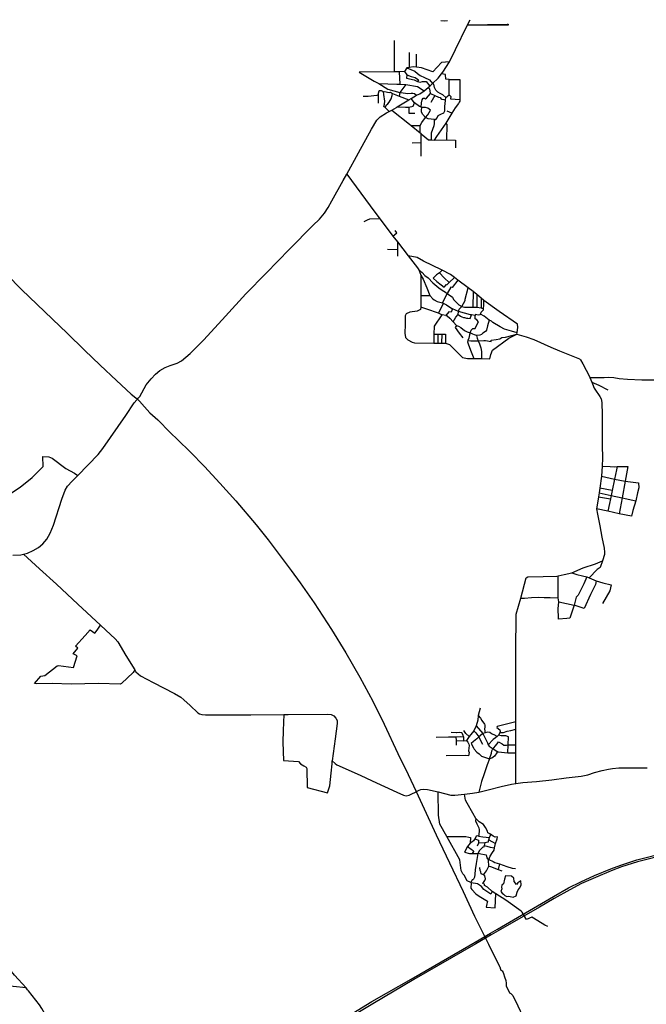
# Model space of a CAD drawing. Header units: millimetres. Extents: x 664923 to 767831, y 3118803 to 3207600.
# Tile 362 of 422: x 692367 to 697254, y 3198530 to 3206213. Entities that reach past the tile are written whole.
import ezdxf

# ---------------------------------------------------------------- set-up
doc = ezdxf.new("R2010")
doc.units = ezdxf.units.MM
for name, color, linetype in [('roads_1', 1, 'Continuous'), ('roads_2', 2, 'Continuous'), ('roads_3', 3, 'Continuous'), ('water', 7, 'Continuous')]:
    doc.layers.add(name, color=color, linetype=linetype)

msp = doc.modelspace()

# ---------------------------------------------------------------- linework, layer by layer
at = {"layer": 'roads_1'}
for points in [[(696038.29, 3199084.87), (696092.87, 3199116.44), (696530.47, 3199372.02), (696647.92, 3199437.59), (696741.99, 3199484.43), (696850.77, 3199534.85), (696975.73, 3199586.11), (697054.17, 3199616.04), (697180.16, 3199655.66), (697642.94, 3199774.88), (697858.8, 3199827.69), (697911, 3199840.32)], [(697916.26, 3199824.32), (697863.26, 3199811.67), (697648.79, 3199758.88), (697185.98, 3199641.61), (697060.27, 3199602.27), (696980.45, 3199570.65), (696857.99, 3199520.26), (696749.47, 3199470.96), (696657.36, 3199423.87), (696536.31, 3199356.3), (696421.14, 3199287.73), (696097, 3199102.91), (696043.23, 3199071.69)], [(695917.89, 3199015.25), (696038.29, 3199084.87)], [(696043.23, 3199071.69), (695924.49, 3199002.72)], [(695113.57, 3198550.39), (695437.15, 3198737.25), (695917.89, 3199015.25)], [(695924.49, 3199002.72), (695441.74, 3198722.4), (695121.97, 3198532.49)]]:
    msp.add_lwpolyline(points, dxfattribs=at)
at = {"layer": 'roads_2'}
for points in [[(693304.49, 3203272.95), (693352.85, 3203362.33), (693391.78, 3203411.05), (693425.47, 3203446.26), (693460.53, 3203475.68), (693501.16, 3203498.86), (693539.18, 3203514.36), (693595.04, 3203531.63), (693628.08, 3203550.86), (693663.17, 3203578.11), (693696.38, 3203609.15), (693801.82, 3203713.75), (693972.29, 3203899.89), (694131.38, 3204073.96), (694289.76, 3204235.54), (694472.12, 3204421.34), (694653.76, 3204608.03), (694703.97, 3204657.39), (694743.31, 3204702.95), (694772.63, 3204747.42), (694801.4, 3204798.46), (694890.29, 3204958.19), (694917.63, 3205007.44), (695009.26, 3205172.6), (695110.26, 3205357.47), (695153.02, 3205429.15), (695177.43, 3205454.49), (695226.35, 3205485.02), (695248.51, 3205497.17), (695267.84, 3205508.06), (695304.23, 3205528.28), (695310.09, 3205531.66), (695402.44, 3205587.97), (695420.02, 3205596.9), (695462.55, 3205624.38), (695487.89, 3205634.3), (695519.88, 3205658.63), (695552.52, 3205683.47), (695554.93, 3205685.3), (695564.76, 3205694.55), (695586.65, 3205714.75), (695630.73, 3205756.64), (695656.89, 3205789.58), (695667.77, 3205803.28), (695719.95, 3205883.27), (695766.61, 3205979.49), (695856.19, 3206166.17), (695860.24, 3206173.59), (695879.13, 3206212.76)], [(691353.34, 3205394.58), (691353.75, 3205387.38), (691355.55, 3205380.14), (691396.84, 3205315.91), (691463.93, 3205214.37), (691534.79, 3205113.2), (691631.36, 3204980.11), (691734.24, 3204839.57), (691836.63, 3204710.96), (691973.22, 3204551.67), (692077.23, 3204433.98), (692165.71, 3204335.55), (692264.32, 3204228.19), (692383.63, 3204105.69), (692500.3, 3203993.75), (692621.68, 3203874.89), (692737.33, 3203765.68), (692872.17, 3203634.83), (692995.01, 3203516.32), (693121.82, 3203396.08), (693234.64, 3203290.9), (693271.93, 3203261.91), (693284.83, 3203250.92)], [(692313.9, 3202033.92), (692376.51, 3202038.16), (692395.4, 3202042.98), (692426.86, 3202051.04), (692471.75, 3202070.92), (692513.74, 3202094.3), (692547.09, 3202122.84), (692578.52, 3202160.21), (692603.75, 3202205.98), (692629.42, 3202268.4), (692695.82, 3202471.8), (692720.65, 3202541.66), (692740.07, 3202572.8), (692776.8, 3202612.39), (692819.44, 3202656.73), (692977.36, 3202820.86), (693013.98, 3202866.46), (693194.4, 3203125.04), (693260.44, 3203223.6)], [(693260.44, 3203223.6), (693280.28, 3203245.83)], [(693280.28, 3203245.83), (693284.83, 3203250.92), (693291.51, 3203258.41)], [(693284.83, 3203250.92), (693300.31, 3203236.99), (693340.32, 3203192.1), (693382.32, 3203145.29), (693442.79, 3203089.36), (693541.28, 3202990.93), (693599.64, 3202934.63), (693695.94, 3202839.59), (693807.25, 3202727.22), (693926.71, 3202597.26), (694052.54, 3202458.28), (694211.05, 3202269.73), (694303.48, 3202153.74), (694382.69, 3202050.75), (694484.6, 3201913.99), (694553.2, 3201817.43), (694663.73, 3201662.09), (694797.85, 3201454.31), (694910.77, 3201272.87), (695019.95, 3201083.39), (695119.99, 3200894.83), (695210.45, 3200716.58), (695315.9, 3200487.11), (695395.33, 3200322.98), (695458.68, 3200189.32), (695520.8, 3200055.29), (695615.27, 3199852.87), (695719.75, 3199632.44), (695824.25, 3199410.91), (695913.89, 3199216.66), (696022.78, 3198997.67), (696109.03, 3198824.57), (696110.31, 3198821.25)], [(693291.51, 3203258.41), (693304.49, 3203272.95)], [(692395.4, 3202042.98), (692520.34, 3201928.79), (692653.72, 3201808.51), (692821.05, 3201652.1), (692996.36, 3201488.97), (693038.93, 3201449.35), (693110.76, 3201381.58), (693132.79, 3201359.04), (693195.52, 3201252.59), (693264.46, 3201138.65), (693272.68, 3201125.07), (693290.84, 3201107.86), (693309.8, 3201091.47), (693408.14, 3201041.39), (693574, 3200954.71), (693622.42, 3200926.42), (693646.6, 3200905.53), (693696.89, 3200862.46), (693755, 3200805.23), (693768.43, 3200795.49), (693786.13, 3200789.86), (693814.88, 3200787.91), (694170.5, 3200788.23), (694426.72, 3200791.36), (694461.34, 3200791.78), (694768.46, 3200793.72), (694794.79, 3200790.66), (694817.45, 3200779.73), (694832.9, 3200763.01), (694841.34, 3200744.56), (694843.36, 3200720.62), (694826.4, 3200602.03), (694804.69, 3200428.13), (694827.24, 3200408.57), (694841.21, 3200399.1), (695021.09, 3200316.98), (695115.56, 3200272.77), (695308.82, 3200184.68), (695360.97, 3200160.23), (695381.08, 3200156.26), (695403.73, 3200162.3), (695425.24, 3200172.37)], [(692428.47, 3198643.16), (692415.96, 3198656.96), (692326.3, 3198755.89), (692184.3, 3198926.63), (692028.75, 3199115.06), (691870.05, 3199306.53), (691706.26, 3199497.63), (691558.2, 3199678.86), (691405.38, 3199858.33), (691245.95, 3200048.86), (691241.24, 3200054.49), (691190.12, 3200115.71), (691123.55, 3200195.43), (691094.96, 3200253.55), (691090.2, 3200263.23), (691070.48, 3200326.48), (691067.66, 3200377.35), (691067.64, 3200486.79), (691067.58, 3200638.38), (691068.04, 3200867.06), (691065.87, 3200960.31), (691053.37, 3201026.34), (691030.81, 3201109.69), (690991.24, 3201266.14)], [(695481.9, 3200201.09), (695496.2, 3200204.55), (695517.83, 3200207.08), (695546.02, 3200205.94), (695630.29, 3200188.62), (695730.24, 3200162.2), (695761.57, 3200162.12), (695836.59, 3200169.44), (695897.26, 3200177.49), (695948.17, 3200185.03), (696020.53, 3200203.13), (696120.51, 3200228.83), (696202.3, 3200247.61), (696237.02, 3200252.08), (696291.15, 3200259.06), (696397.52, 3200268.04), (696516.02, 3200280.54), (696629.21, 3200296.27), (696744.66, 3200309.27), (696797.75, 3200319.56), (696849.6, 3200337.27), (696909.24, 3200353.48), (696958.17, 3200363.41), (696990.5, 3200370.86), (697038.98, 3200374.45), (697122.48, 3200373.95), (697212.89, 3200375.21), (697261.44, 3200375.21)], [(695425.24, 3200172.37), (695452.36, 3200186.12)], [(695452.36, 3200186.12), (695458.68, 3200189.32), (695465.31, 3200192.68)], [(695465.31, 3200192.68), (695481.9, 3200201.09)], [(696110.31, 3198821.25), (696117.4, 3198802.88)], [(696117.4, 3198802.88), (696120.11, 3198795.85), (696128.83, 3198789.57), (696137.84, 3198777.84), (696140.73, 3198768.94), (696148.22, 3198742.78), (696157.09, 3198716.06), (696161.38, 3198693.74), (696159.96, 3198674.44)], [(692436.41, 3198634), (692428.47, 3198643.16)], [(692630.96, 3198312.02), (692616.15, 3198334.56), (692603.22, 3198364.03), (692572.61, 3198436.39), (692539.77, 3198497.87), (692521.07, 3198525.13), (692436.41, 3198634)], [(696159.96, 3198674.44), (696186.92, 3198619.21)], [(696186.92, 3198619.21), (696197.4, 3198612.58), (696211.54, 3198598.79), (696251.28, 3198517.5), (696329.03, 3198350.11), (696371.42, 3198259.84), (696400.85, 3198189.57), (696475.66, 3198005.51), (696553.52, 3197806.08), (696633.63, 3197587.97), (696697.31, 3197391.87), (696736.94, 3197259.25), (696797.4, 3197041.06), (696841.12, 3196879.86), (696864.93, 3196774.99), (696898.07, 3196624.15), (696950.42, 3196362.3), (696978.78, 3196198.51), (696998.64, 3196063.33), (697009.35, 3195954.44), (697022.48, 3195824.83), (697044.15, 3195634.99), (697049.48, 3195565.39), (697058.15, 3195414.59)]]:
    msp.add_lwpolyline(points, dxfattribs=at)
at = {"layer": 'roads_3'}
for points in [[(695652.01, 3206205.57), (695679.95, 3206203.7), (695702.38, 3206206.91)], [(696177.08, 3206178.56), (696177.11, 3206168.93), (696168.13, 3206168.9), (695856.19, 3206166.17)], [(695860.24, 3206173.59), (696168.13, 3206178.46), (696177.08, 3206178.56)], [(696168.13, 3206168.9), (696168.13, 3206178.46)], [(695288.83, 3205806.53), (695290.77, 3206050.41)], [(695406.88, 3205840.27), (695406.83, 3205957.38)], [(695460.71, 3205841.63), (695460.81, 3205942.96)], [(695719.95, 3205883.27), (695657.53, 3205879.71), (695588.25, 3205805.42), (695500.25, 3205837.56), (695460.71, 3205841.63), (695434.72, 3205844.31), (695406.88, 3205840.27), (695386.46, 3205837.31), (695367.74, 3205807.53), (695325.14, 3205806.99), (695288.83, 3205806.53), (695015.06, 3205803.02), (695130.16, 3205732.59), (695166.45, 3205714.78), (695308.41, 3205709.28), (695331.07, 3205708.53), (695376.9, 3205707.59), (695468.92, 3205691.54), (695519.88, 3205658.63)], [(695386.46, 3205837.31), (695447.69, 3205811.46), (695468.58, 3205792.81), (695490.17, 3205776.36), (695524.21, 3205762.32), (695562.01, 3205743.95), (695586.65, 3205714.75)], [(695325.14, 3205806.99), (695331.07, 3205708.53)], [(695367.74, 3205807.53), (695385.09, 3205781.51), (695382.69, 3205755.8), (695443.04, 3205743.45), (695470.43, 3205730.14), (695490.26, 3205725.3), (695507.58, 3205730.54), (695536.3, 3205729.67), (695564.76, 3205694.55)], [(695385.09, 3205781.51), (695420.53, 3205769.12), (695450.72, 3205761.08), (695476.51, 3205743.64), (695470.43, 3205730.14)], [(695690.07, 3205606.55), (695717.07, 3205625.34), (695716.82, 3205747.1), (695691.05, 3205749.76), (695688.38, 3205784.62), (695656.89, 3205789.58)], [(695166.45, 3205714.78), (695237.08, 3205670.82), (695332.35, 3205645.57), (695343.02, 3205644.7), (695390.21, 3205637.57), (695421.03, 3205640.46), (695433.7, 3205640.49), (695444.58, 3205637.94), (695462.55, 3205624.38)], [(695376.9, 3205707.59), (695332.35, 3205645.57), (695326.53, 3205615.03), (695402.44, 3205587.97)], [(695552.52, 3205683.47), (695561.78, 3205673.08), (695569.14, 3205639.75), (695569.57, 3205636.29), (695603.09, 3205620.59), (695633.97, 3205609.05), (695644.89, 3205604.48), (695651.07, 3205597.46), (695659.24, 3205592.67), (695674.17, 3205589.26), (695687.49, 3205585.36)], [(695601.2, 3205434.83), (695611.93, 3205434.09), (695622.11, 3205446.68), (695629.07, 3205464.89), (695650.2, 3205476.1), (695674.17, 3205487.1), (695682.51, 3205501.2), (695682.12, 3205538.94), (695683.92, 3205556.04), (695687.49, 3205585.36), (695690.07, 3205606.55), (695666.62, 3205625.53), (695644.63, 3205635.75), (695627.8, 3205647.11), (695612.47, 3205662.61), (695600.66, 3205684.9), (695599.96, 3205695.49), (695595.32, 3205708.85), (695586.65, 3205714.75)], [(695716.82, 3205747.1), (695800, 3205745.15), (695799.28, 3205590.19), (695799.22, 3205576.85), (695794.53, 3205567.98), (695789.15, 3205557.81), (695762.4, 3205526.07), (695737.41, 3205483.52), (695690.14, 3205405.68), (695616.57, 3205301.04), (695598.41, 3205273.6)], [(695204.27, 3205649.3), (695187.61, 3205656.71), (695169.58, 3205658.23), (695166.72, 3205654.16), (695162.25, 3205635.8), (695161.33, 3205625.19), (695150.74, 3205621.35), (695085.46, 3205613.3), (695044.33, 3205612.24)], [(695161.33, 3205625.19), (695162.78, 3205560.87)], [(695220.02, 3205526.17), (695207.29, 3205536.04), (695210.65, 3205554.73), (695213.58, 3205577.08), (695206.09, 3205628.87), (695204.27, 3205649.3), (695213.79, 3205651.66), (695235.19, 3205646.55), (695252.11, 3205645.37), (695259.07, 3205646.59), (695273.21, 3205637.21)], [(695248.51, 3205497.17), (695220.02, 3205526.17), (695224.9, 3205544.87), (695237.7, 3205556.46), (695248.41, 3205568.02), (695262.92, 3205594.45), (695272.02, 3205621.29), (695273.21, 3205637.21), (695326.53, 3205615.03)], [(695497.1, 3205530.59), (695500.1, 3205564.53), (695505.95, 3205587.64), (695512.25, 3205599.37), (695523.41, 3205600.08), (695532.59, 3205594.81), (695540.02, 3205601.4), (695569.57, 3205636.29)], [(695603.09, 3205620.59), (695572.39, 3205567.79)], [(695717.07, 3205625.34), (695728.11, 3205612.76), (695726.56, 3205595.73), (695799.28, 3205590.19)], [(695310.09, 3205531.66), (695374.8, 3205530.84), (695401.3, 3205531.03), (695434.42, 3205538.83), (695445.9, 3205563.44)], [(695401.3, 3205531.03), (695401.58, 3205484.5), (695448.1, 3205482.17)], [(695489.62, 3205330.58), (695490.08, 3205385.9), (695503.43, 3205410.42), (695532.14, 3205449.16), (695549.43, 3205471.44), (695571.19, 3205505.92), (695549.68, 3205522.24), (695530.3, 3205526.85), (695502.9, 3205528.21), (695497.1, 3205530.59), (695484.96, 3205535.58), (695445.9, 3205563.44), (695420.02, 3205596.9)], [(695579.53, 3205274.67), (695578.36, 3205329.31), (695598.68, 3205387.41), (695602.56, 3205400.73), (695601.2, 3205434.83), (695575.72, 3205435.69), (695552.81, 3205438.41), (695532.14, 3205449.16), (695511.7, 3205472.61), (695500.75, 3205490.51), (695500.74, 3205506.02), (695502.9, 3205528.21)], [(695267.84, 3205508.06), (695405.58, 3205398.8), (695420.63, 3205386.58), (695489.62, 3205330.58), (695494.04, 3205326.99), (695498.84, 3205323.1), (695556.02, 3205275.99), (695579.53, 3205274.67), (695598.41, 3205273.6), (695696.09, 3205274.74), (695765.99, 3205271.92), (695765.45, 3205211.94)], [(695737.41, 3205483.52), (695700.58, 3205498.47)], [(695420.63, 3205386.58), (695490.08, 3205385.9)], [(695690.14, 3205405.68), (695698.94, 3205394.6), (695696.09, 3205274.74)], [(695494.04, 3205326.99), (695495.49, 3205252.78), (695495.44, 3205147.48)], [(695495.49, 3205252.78), (695426.83, 3205249.69)], [(694917.63, 3205007.44), (695099.21, 3204759.41), (695175.54, 3204658.33), (695263.85, 3204541.37), (695276.94, 3204524.37), (695312.24, 3204478.5), (695396.53, 3204368.97), (695468.27, 3204275.75), (695478.81, 3204261.3), (695494.97, 3204218.44), (695495.12, 3204078.77), (695495.29, 3204060.92), (695495.93, 3203988.12), (695494.8, 3203969.73), (695493.63, 3203950.78), (695467.39, 3203937.18), (695409.43, 3203931.08), (695381.01, 3203916.7), (695373.17, 3203901.94), (695372.11, 3203834.65), (695371.05, 3203766.62), (695376.02, 3203733.8), (695394.71, 3203715.11), (695426.64, 3203696.64), (695445.1, 3203691.1), (695596.92, 3203689.11), (695628.12, 3203688.7), (695657.24, 3203688.32), (695688.45, 3203687.92), (695718.02, 3203678.18), (695776.33, 3203620.66), (695821.17, 3203577.55), (695859.51, 3203570.16), (695908.04, 3203569.52), (695969.21, 3203568.41), (696033.03, 3203567.26), (696040.55, 3203600.29), (696053.23, 3203632.69), (696181.73, 3203727.74), (696243.66, 3203759.5), (696246.07, 3203770.22), (696251.58, 3203812.29), (696248.95, 3203837.1), (696106.15, 3203935.59), (695986.11, 3204022.33), (695964.7, 3204039.61), (695931.15, 3204069.01), (695902.3, 3204091.01), (695864.05, 3204120.18), (695783.69, 3204181.44), (695758.87, 3204200.36), (695727.12, 3204224.57), (695662.46, 3204257.04), (695656.7, 3204259.93), (695516.61, 3204329.23), (695465.43, 3204356.14), (695396.53, 3204368.97)], [(695175.54, 3204658.33), (695094.05, 3204656.98), (695077.85, 3204649.54), (695051.52, 3204635.11)], [(695276.94, 3204524.37), (695306.98, 3204550.77), (695294.92, 3204567.75)], [(695312.24, 3204478.5), (695313.25, 3204415.7), (695313.69, 3204368.53)], [(695313.25, 3204415.7), (695234.2, 3204418.37)], [(695478.81, 3204261.3), (695504.57, 3204240.22), (695526.3, 3204215.36), (695552.34, 3204197.52), (695589.75, 3204158.67), (695635.21, 3204119.36), (695661.75, 3204101.97), (695686.72, 3204085.33), (695701.42, 3204075.01)], [(695494.97, 3204218.44), (695513.88, 3204189.2), (695540.76, 3204120.91), (695565.69, 3204059.55)], [(695662.46, 3204257.04), (695639.46, 3204236.28), (695618.39, 3204222.49), (695590.25, 3204196.16), (695619.81, 3204169.51), (695653.52, 3204142.93), (695676.67, 3204126.26), (695694.26, 3204146.22), (695700.49, 3204146.83), (695716.82, 3204161.81), (695758.87, 3204200.36)], [(695639.46, 3204236.28), (695676.47, 3204199.17), (695716.82, 3204161.81)], [(695783.69, 3204181.44), (695738.83, 3204122.09), (695728.48, 3204125.92), (695701.42, 3204075.01), (695682.5, 3204041.42), (695663.32, 3204002.71), (695666.05, 3203993.61), (695632.8, 3203922.99)], [(695701.42, 3204075.01), (695742.72, 3204047.74), (695743.94, 3204041.18), (695750.39, 3204028.5), (695776.17, 3204004.07), (695791.52, 3203987.15), (695815.43, 3203973.98), (695834.99, 3203968.83), (695862.16, 3203970.02), (695900.02, 3203970.66), (695932.38, 3203969.02), (695965.73, 3203964.75), (695984.36, 3203956.25)], [(695787.74, 3203934.93), (695795.2, 3203953.16), (695815.43, 3203973.98), (695839.99, 3204020.46), (695841.66, 3204030.73), (695864.05, 3204120.18)], [(695902.3, 3204091.01), (695900.02, 3203970.66)], [(695931.15, 3204069.01), (695932.38, 3203969.02)], [(695495.29, 3204060.92), (695565.69, 3204059.55), (695587.44, 3204034.32), (695598.59, 3204026.83), (695623.42, 3204014.82), (695663.32, 3204002.71), (695694.86, 3203988.07), (695720.53, 3203969.12), (695741.89, 3203956.9)], [(696246.07, 3203770.22), (696201.19, 3203781.6), (696148.93, 3203798.3), (696112.77, 3203815.78), (696057.6, 3203850.52), (696046, 3203860.67), (696028.72, 3203868.64), (695988.68, 3203899.3), (695960.88, 3203913.83), (695966.84, 3203930.38), (695983.8, 3203948.95), (695984.36, 3203956.25), (695986.81, 3203988.12), (695986.11, 3204022.33)], [(695964.7, 3204039.61), (695965.73, 3203964.75)], [(695960.88, 3203913.83), (695954.11, 3203909.19), (695945.04, 3203907.88), (695932.06, 3203910.06), (695922.49, 3203911.62), (695919.18, 3203907.17), (695917.69, 3203903.39), (695889.48, 3203909.03), (695882.49, 3203910.42), (695787.74, 3203934.93), (695741.89, 3203956.9), (695730.62, 3203931.64), (695712.65, 3203933.91), (695691.07, 3203904.34), (695661.35, 3203909.77), (695659.09, 3203910.82), (695632.8, 3203922.99), (695541.31, 3203955.05), (695494.8, 3203969.73)], [(695659.09, 3203910.82), (695598.38, 3203820.02), (695595.78, 3203758.18), (695596.92, 3203689.11)], [(695747.78, 3203855.15), (695769.19, 3203891.57), (695786.52, 3203912.03), (695787.74, 3203934.93)], [(695786.52, 3203912.03), (695804.67, 3203898.38), (695815.68, 3203893.39), (695826.92, 3203889.19), (695836.55, 3203888.58), (695850.13, 3203884.68), (695862.12, 3203882.81), (695881.13, 3203880.03), (695889.48, 3203909.03)], [(695691.07, 3203904.34), (695700.7, 3203901.15), (695720.67, 3203882.84), (695747.78, 3203855.15), (695773.25, 3203827.07), (695763.62, 3203809.72), (695793.38, 3203766.9), (695823.43, 3203729.37)], [(695773.25, 3203827.07), (695788.78, 3203822.21), (695807.41, 3203812.05), (695835.91, 3203786.42), (695855.94, 3203777.84), (695878.7, 3203768.4), (695888.89, 3203789.59), (695899.51, 3203802.19), (695918.41, 3203803.8), (695933.12, 3203831.32), (695946.12, 3203855.49), (695931.18, 3203869.68), (695919.09, 3203878.25), (695917.69, 3203903.39)], [(696028.72, 3203868.64), (696015.95, 3203825.09), (696006.99, 3203790.21), (695998.35, 3203779.08), (695978.38, 3203765.59), (695969.35, 3203755.92), (695955.11, 3203750.2), (695930.5, 3203749.42), (695913.89, 3203753.88), (695901.66, 3203759.53), (695878.7, 3203768.4), (695875.42, 3203753.02), (695869.11, 3203726.54), (695862.63, 3203709.89), (695859.71, 3203698.97), (695867.38, 3203675.31), (695887.54, 3203620.85), (695908.04, 3203569.52)], [(695595.78, 3203758.18), (695627.48, 3203759.03), (695628.12, 3203688.7)], [(695627.48, 3203759.03), (695657.69, 3203758.37), (695687.27, 3203757.72), (695688.45, 3203687.92)], [(695657.69, 3203758.37), (695657.24, 3203688.32)], [(695862.63, 3203709.89), (695885.29, 3203706.97), (695912.13, 3203705.59), (695920.22, 3203705.73), (695941.16, 3203706.45), (695987.76, 3203710.17), (695999.9, 3203710.01), (696044.89, 3203700.9), (696044.35, 3203711.13), (696083.57, 3203717.64), (696111.03, 3203723.23), (696126.29, 3203733.73), (696156.76, 3203736.08), (696243.66, 3203759.5)], [(696243.66, 3203759.5), (696316.16, 3203737.45), (696376.55, 3203716.24), (696509.84, 3203656.99), (696577.62, 3203629.44), (696693.3, 3203581.77), (696732.03, 3203565.62), (696740.21, 3203559.04), (696759.46, 3203526.79), (696785.26, 3203477.59), (696799.27, 3203448.36), (696812.73, 3203420.66), (696828.19, 3203384.5), (696834.12, 3203370.61), (696847.92, 3203338.53), (696861.84, 3203314.98), (696879.98, 3203287.11), (696891.67, 3203272.57), (696901.08, 3203253.85), (696904.96, 3203239.96), (696907.6, 3203221.91), (696909.42, 3203130.93), (696910.7, 3203009.95), (696910.51, 3202899.8), (696911.46, 3202782.94), (696910.44, 3202736.39), (696909.79, 3202728.72), (696903.08, 3202649.64), (696890.36, 3202557.37), (696885.23, 3202521.89), (696880.7, 3202490.58), (696880.13, 3202486.6), (696865.29, 3202396.63), (696873.57, 3202353.07), (696891.49, 3202262.62), (696907.82, 3202173.95), (696924.09, 3202088.12), (696928.77, 3202057.94), (696928.06, 3202038.54), (696911.47, 3201990.17), (696893.14, 3201937.1), (696871.29, 3201923.28), (696808.19, 3201858.33)], [(695930.5, 3203749.42), (695934.38, 3203727.15), (695941.16, 3203706.45)], [(695941.16, 3203706.45), (695953.68, 3203683.26), (695964.12, 3203652.37), (695967.9, 3203624.64), (695969.21, 3203568.41)], [(696812.73, 3203420.66), (696924.6, 3203420.58), (696955.06, 3203423.3), (697001.13, 3203420.79), (697041.74, 3203413.75), (697106.73, 3203408.25), (697217.77, 3203401.86), (697354.39, 3203401.74), (697575.59, 3203402.02), (697690.89, 3203402.05), (697911.28, 3203403.09), (698146.56, 3203405.18), (698458.31, 3203407.81), (698594.41, 3203407.03), (698682.66, 3203406.99), (698766.01, 3203417.79)], [(696828.19, 3203384.5), (696882.6, 3203361.72), (696954.23, 3203324.56)], [(692153.45, 3202049.02), (692162.49, 3202239.89), (692162.86, 3202430.1), (692220.39, 3202465.99), (692370.96, 3202565.95), (692464.11, 3202641.47), (692549.45, 3202725.67), (692547.85, 3202804.01), (692593.31, 3202802.13), (692618.56, 3202792.27), (692725.23, 3202710.99), (692794.87, 3202675.17), (692819.44, 3202656.73)], [(696909.79, 3202728.72), (696972.26, 3202726.76), (697009.18, 3202724.27), (697025.27, 3202725.47), (697029.54, 3202725.78), (697108.37, 3202725.97), (697088.76, 3202611.69), (697066.27, 3202482.14), (697042.14, 3202355.69), (696952.36, 3202376.41), (696865.29, 3202396.63)], [(697025.27, 3202725.47), (697020.93, 3202699.7), (697004.51, 3202627.61), (696987.96, 3202539.93), (696979.62, 3202500.37), (696974.03, 3202474.74), (696965.79, 3202436.93), (696952.36, 3202376.41)], [(696903.08, 3202649.64), (697004.51, 3202627.61), (697088.76, 3202611.69), (697191.71, 3202597.65), (697195.12, 3202559.07), (697185.2, 3202520.27), (697171.32, 3202459.56)], [(696987.96, 3202539.93), (696890.36, 3202557.37)], [(696880.7, 3202490.58), (696974.03, 3202474.74)], [(696885.23, 3202521.89), (696979.62, 3202500.37)], [(696979.62, 3202500.37), (697066.27, 3202482.14), (697171.32, 3202459.56), (697149.88, 3202383.49), (697136.92, 3202338.39), (697042.14, 3202355.69)], [(696237.02, 3200252.08), (696236.01, 3200490.99), (696235.79, 3200555.31), (696235.28, 3200676.43), (696235.03, 3200732.67), (696237.07, 3200935.64), (696235.93, 3201279.83), (696238.01, 3201573.32), (696274.29, 3201699.59), (696316.33, 3201857.17), (696329.52, 3201865.99), (696447.96, 3201867.22), (696556.94, 3201870.64), (696565.95, 3201872.66), (696613.2, 3201883.3), (696673.39, 3201896.03), (696761.37, 3201935.78), (696856.52, 3201967.83), (696911.47, 3201990.17)], [(696789.46, 3201864.43), (696765.31, 3201809.32), (696722.96, 3201723.05), (696707.71, 3201706.24), (696690.45, 3201644.68), (696657.79, 3201543.69), (696635.12, 3201538.89), (696569.72, 3201535.57), (696568.99, 3201545.49), (696567.24, 3201616.1), (696570.76, 3201670.24), (696565.8, 3201700.51), (696565.95, 3201872.66)], [(696673.39, 3201896.03), (696711.36, 3201882.9), (696755.88, 3201874.28), (696789.46, 3201864.43), (696802.16, 3201860.71), (696808.19, 3201858.33)], [(696863.62, 3201834.72), (696856.13, 3201805.68), (696819.4, 3201728.56), (696770.28, 3201618.46), (696690.45, 3201644.68)], [(696808.19, 3201858.33), (696863.62, 3201834.72), (696915.49, 3201817.95), (696979, 3201801.93), (696968.12, 3201757.04), (696912.39, 3201657.96)], [(696274.29, 3201699.59), (696304.8, 3201698.96), (696359.06, 3201704.85), (696412.27, 3201707.14), (696457.8, 3201704.88), (696504.97, 3201704.03), (696565.8, 3201700.51)], [(696570.76, 3201670.24), (696690.45, 3201644.68)], [(693264.46, 3201138.65), (693250.4, 3201117.65), (693160.45, 3201033), (693149.74, 3201027.66), (692980.35, 3201031.58), (692768.09, 3201028.24), (692618.49, 3201032.3), (692496.19, 3201029.27), (692482.53, 3201032.82), (692532.56, 3201089.75), (692563.47, 3201094.43), (692657.97, 3201170.39), (692669.5, 3201174.16), (692785.71, 3201158.4), (692813.98, 3201249.58), (692782.95, 3201263.77), (692821, 3201307.36), (692800.74, 3201324.13), (692876.29, 3201408.13), (692917.35, 3201451.38), (692951.96, 3201426.89), (692970.75, 3201449.89), (692996.36, 3201488.97)], [(695958.69, 3200839.19), (695943.53, 3200784.29), (695939.45, 3200747.25), (695925.49, 3200702.86), (695908.39, 3200664.75), (695872.26, 3200619.99), (695850.11, 3200589.06), (695861.66, 3200574.55), (695868.56, 3200559.49), (695872.36, 3200548.24), (695868.53, 3200529.14), (695867.22, 3200508.42), (695873.26, 3200495.27), (695866.22, 3200468.94), (695839.85, 3200470.42), (695692.57, 3200469.03)], [(694426.72, 3200791.36), (694422.04, 3200666.45), (694418.51, 3200573.85), (694422.88, 3200431.87), (694540.33, 3200425.13), (694555.36, 3200405.69), (694582.78, 3200389.28), (694600.75, 3200380.29), (694605.73, 3200369.69), (694608.24, 3200220.65), (694768.42, 3200178.9), (694785.59, 3200233.49), (694794.94, 3200333.22), (694804.16, 3200406.52), (694804.69, 3200428.13)], [(695943.53, 3200784.29), (695960.01, 3200762.68), (695970.01, 3200745.19), (695991.88, 3200715.48), (695994.47, 3200709.46), (695993.33, 3200695.08), (695991.71, 3200676.56), (695996.89, 3200648.51)], [(695925.49, 3200702.86), (695977.86, 3200642), (695980.95, 3200638.39), (695993.63, 3200610.74), (696014.58, 3200569.42), (696021.22, 3200554.08), (696029.16, 3200544), (696060.03, 3200523.28), (696087.23, 3200505.8), (696098.16, 3200499.09), (696174.84, 3200491.84), (696236.01, 3200490.99)], [(696235.03, 3200732.67), (696090.31, 3200698), (696087.3, 3200690.54), (696110.39, 3200670.24), (696114.32, 3200659.06), (696112.04, 3200651.25), (696110.92, 3200647.41), (696100.69, 3200629.3), (696089.2, 3200620), (696076.34, 3200609.57), (696060.46, 3200596.61), (696021.22, 3200554.08)], [(695613.48, 3200613.73), (695710.71, 3200617.73), (695768.76, 3200617.93), (695801.31, 3200618.09), (695828.42, 3200615.83), (695827.1, 3200586.15), (695850.11, 3200589.06)], [(695828.42, 3200615.83), (695825.77, 3200629.33), (695814.08, 3200647.9), (695797.69, 3200649.27), (695773.84, 3200649.14), (695769.67, 3200649.07), (695732.49, 3200650.37)], [(695768.76, 3200617.93), (695769.47, 3200587.26), (695770.63, 3200551.67)], [(695872.26, 3200619.99), (695845.18, 3200642.16), (695830.64, 3200666.5)], [(696089.2, 3200620), (696065.98, 3200631.2), (696047.51, 3200640.54), (696032.64, 3200650.77), (696015.68, 3200653.25), (695996.89, 3200648.51), (695977.86, 3200642), (695959.17, 3200625.74), (695947.73, 3200617.54), (695932.32, 3200601.28), (695907.16, 3200581.53), (695888.04, 3200563.85), (695904.88, 3200530.36), (695910.36, 3200519.73), (695931.33, 3200498.03), (695951.19, 3200483.74), (695968.73, 3200466.86), (695992.23, 3200457.51), (696029.9, 3200444.88), (696046.59, 3200490.23), (696048.65, 3200507.64), (696054.55, 3200518.27), (696060.03, 3200523.28), (696074.34, 3200542.61), (696089.5, 3200562.78), (696099.61, 3200578.75), (696129.92, 3200561.31), (696142.42, 3200552.94), (696163.03, 3200552.71), (696176.14, 3200553.17), (696235.79, 3200555.31)], [(695908.39, 3200664.75), (695924.49, 3200648.81), (695947.73, 3200617.54), (695954.47, 3200598.26), (695976.73, 3200558.86)], [(696174.84, 3200491.84), (696176.14, 3200553.17), (696179.8, 3200616.79), (696158.1, 3200623.83), (696121.63, 3200623.21), (696100.69, 3200629.3)], [(696112.04, 3200651.25), (696139.62, 3200651.41), (696168.87, 3200661.27), (696197.42, 3200666.43), (696235.28, 3200676.43)], [(695769.47, 3200587.26), (695827.1, 3200586.15)], [(696098.16, 3200499.09), (696087.09, 3200491.97), (696069.87, 3200466.71), (696047.79, 3200450.33), (696029.9, 3200444.88), (696013.21, 3200398.25), (695988.09, 3200329.14), (695967.36, 3200268.1), (695948.17, 3200185.03)], [(695697.16, 3199838.37), (695643.77, 3199936.47), (695632.76, 3200006.56), (695630.29, 3200188.62)], [(696037.59, 3199856.3), (696017.89, 3199866.34), (696013.94, 3199881.18), (695998.69, 3199909.22), (695984.41, 3199932.1), (695950.83, 3199952.92), (695925.38, 3199980.36), (695901.13, 3200022.04), (695855.92, 3200098.57), (695842.3, 3200123.08), (695836.59, 3200169.44)], [(695925.38, 3199980.36), (695922.36, 3199961.96), (695931.64, 3199938.99), (695948.07, 3199905.57), (695951.37, 3199890.5), (695947.54, 3199847.22), (695944.17, 3199841.11), (695935, 3199843.99), (695927.07, 3199838.02), (695916.77, 3199821.47), (695906.56, 3199805.05), (695893.69, 3199795.54), (695879.8, 3199787.08), (695860.28, 3199759.74), (695836.49, 3199715.91)], [(695697.16, 3199838.37), (695817.2, 3199839.89), (695846.69, 3199839.78), (695869.53, 3199833.44), (695882.11, 3199829.9), (695879.8, 3199787.08)], [(696285.94, 3199248.9), (696276.48, 3199256.61), (696157.31, 3199341.89), (696080.89, 3199391.58), (696051.92, 3199410.11), (696041.84, 3199389.18), (695986.05, 3199426.7), (695967.43, 3199448), (695938, 3199469.59), (695888.74, 3199477.77), (695885.71, 3199479.32), (695857.64, 3199493.67), (695843.33, 3199517.63), (695834.8, 3199534.33), (695822.42, 3199547.08), (695808.48, 3199574.94), (695801.79, 3199636.62), (695798.41, 3199656.87), (695697.16, 3199838.37)], [(695944.17, 3199841.11), (695979.71, 3199836.55), (696030.23, 3199830.04)], [(695984.91, 3199539.08), (696008.36, 3199570.63), (696025.26, 3199606.67), (696023.6, 3199655.32), (696025.63, 3199660), (696036.22, 3199684.47), (696055.09, 3199712.9), (696065.79, 3199733.55), (696069.68, 3199750.76), (696077.22, 3199784.16), (696091.65, 3199821.08), (696093.24, 3199835.46), (696074.53, 3199834.24), (696058.72, 3199842.52), (696037.59, 3199856.3)], [(696021.27, 3199794.23), (696025.64, 3199811.7), (696030.23, 3199830.04), (696038.57, 3199850.06), (696037.59, 3199856.3)], [(695993.56, 3199789.44), (695989.77, 3199769.29), (695983.95, 3199754.06), (695977.85, 3199755.68), (695967.16, 3199745.35), (695950.76, 3199726.49), (695943, 3199709.94), (695940.91, 3199705.58), (695932.18, 3199659.28), (695926.2, 3199627.2), (695918.32, 3199579.54), (695915.89, 3199544.06), (695912.96, 3199520.42), (695905.22, 3199506.07), (695899.47, 3199501.24), (695894.55, 3199501.16), (695892.02, 3199496.07), (695885.71, 3199479.32)], [(695916.77, 3199821.47), (695946.14, 3199811.07), (695945.5, 3199787.86)], [(696021.27, 3199794.23), (695993.56, 3199789.44), (695945.5, 3199787.86), (695935.75, 3199763.08)], [(695989.77, 3199769.29), (696011.04, 3199763.32), (696036.13, 3199756.17), (696069.68, 3199750.76)], [(696025.64, 3199811.7), (696049.94, 3199800.27), (696077.22, 3199784.16)], [(695836.49, 3199715.91), (695875.11, 3199705.12), (695894.83, 3199707.18), (695896.75, 3199707.12), (695921.12, 3199706.54), (695940.91, 3199705.58)], [(695860.28, 3199759.74), (695887.16, 3199739.38), (695904.22, 3199729.12), (695905.54, 3199723.19), (695896.75, 3199707.12)], [(695943, 3199709.94), (695963.3, 3199704.43), (695992.95, 3199697.58), (696004.49, 3199695.84), (696008.87, 3199671.3), (696023.6, 3199655.32)], [(696025.26, 3199606.67), (696037.99, 3199604.23), (696098.26, 3199581.42), (696125.79, 3199570.28)], [(696025.63, 3199660), (696059.68, 3199643.84), (696073, 3199637.04), (696107.59, 3199625.41), (696165.97, 3199605.92), (696207.99, 3199591.67), (696234.74, 3199589.99)], [(696107.59, 3199625.41), (696098.26, 3199581.42)], [(696051.92, 3199410.11), (696014.72, 3199444.34), (695992.58, 3199457.55), (695992.66, 3199466.19), (695978.02, 3199471.57), (695993.9, 3199495.59), (696000.18, 3199509.31), (695993.3, 3199531.02), (695984.91, 3199539.08), (695964.55, 3199548.25), (695964.08, 3199563.36), (695956.94, 3199574.48), (695955.67, 3199598.01)], [(695888.74, 3199477.77), (695885.05, 3199436.93), (695892.64, 3199424.23), (695923, 3199390.53), (695950.33, 3199372.65), (696014.24, 3199335.24), (696009.45, 3199314.21), (696005.57, 3199287.35), (696074.52, 3199281.61), (696080.89, 3199391.58)], [(696314.39, 3199198.77), (696285.94, 3199248.9)], [(696486.09, 3199136.85), (696461.08, 3199146.55), (696407.86, 3199180.49), (696360.78, 3199210.07), (696318.02, 3199192.4), (696314.39, 3199198.77)], [(692415.96, 3198656.96), (692212.96, 3198678.09), (691933.67, 3198707.07), (691821.99, 3198716.71), (691798.66, 3198712.59)], [(694830.89, 3198376.6), (695113.57, 3198550.39)], [(695121.97, 3198532.49), (694840.14, 3198364.93)]]:
    msp.add_lwpolyline(points, dxfattribs=at)
at = {"layer": 'water'}
msp.add_lwpolyline([(696119.22, 3199408.53), (696130.41, 3199396.23), (696140.47, 3199390.15), (696150.63, 3199377.31), (696165.95, 3199369.71), (696180, 3199373.12), (696193.16, 3199370.17), (696214.66, 3199365.9), (696239.59, 3199376.73), (696247.5, 3199405.45), (696254, 3199423.78), (696266.31, 3199438.05), (696278.48, 3199461.16), (696274.8, 3199492.86), (696252.06, 3199476.33), (696240.18, 3199465.24), (696223.57, 3199488.39), (696220.56, 3199513.28), (696201.42, 3199529.66), (696154.3, 3199530.94), (696147.93, 3199504.8), (696140.68, 3199470.32), (696127.25, 3199459.69), (696125.41, 3199444.56), (696126.69, 3199431.04), (696119.22, 3199408.53)], close=True, dxfattribs=at)

doc.saveas('drawing.dxf')
